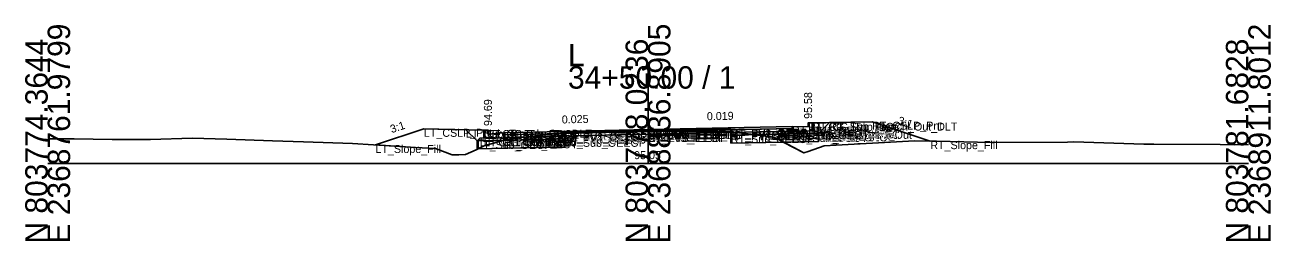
# Model space of a CAD drawing. Extents: x -26 to 8153, y -10 to 9520.
# Drawn here: x 2997.2 to 3152.8, y -9.7 to 17.3 of the extents above; entities that cross this region are included whole.
import ezdxf

# ---------------------------------------------------------------- set-up
doc = ezdxf.new("R2010")
doc.units = 0
for name, color, linetype in [('Exist CMT Pavement', 7, 'Continuous'), ('Exist Cross Section Cell', 7, 'Continuous'), ('Exist XS Center Line Elevation Label', 7, 'Continuous'), ('Exist XS Ground Line', 7, 'Continuous'), ('Prop CMT Conc Surface', 7, 'Continuous'), ('Prop CMT Concrete Structures', 7, 'Continuous'), ('Prop CMT Pvmt Course 1', 7, 'Continuous'), ('Prop CMT Pvmt Course 1 CG', 7, 'Continuous'), ('Prop CMT Pvmt Course 1 Wedge', 7, 'Continuous'), ('Prop CMT Pvmt Course 2', 7, 'Continuous'), ('Prop CMT Pvmt Course 2 Wedge', 7, 'Continuous'), ('Prop CMT Pvmt Course 3', 7, 'Continuous'), ('Prop CMT Pvmt Course 3 Wedge', 7, 'Continuous'), ('Prop CMT Pvmt Surface', 7, 'Continuous'), ('Prop CMT Pvmt Wedge Surface 1', 7, 'Continuous'), ('Prop CMT Pvmt Wedge Surface 2', 7, 'Continuous'), ('Prop CMT Pvmt Wedge Surface 3', 7, 'Continuous'), ('Prop CMT Shallow Undercut', 7, 'Continuous'), ('Prop CMT Shallow Undercut Boundary', 7, 'Continuous'), ('Prop CMT Slope Grass', 7, 'Continuous'), ('Prop CMT Subgrade Earthwork', 7, 'Continuous'), ('Prop XS Earthwork Shape', 7, 'Continuous'), ('Prop XS Hydro Elevations', 7, 'Continuous'), ('Prop XS SE Text', 7, 'Continuous'), ('Prop XS Side Slope Text', 7, 'Continuous'), ('Prop XS Subgrade Earthwork', 7, 'Continuous'), ('Scratch_Level_2', 7, 'Continuous'), ('Scratch_Level_6', 7, 'Continuous')]:
    doc.layers.add(name, color=color, linetype=linetype)

msp = doc.modelspace()

# ---------------------------------------------------------------- linework, layer by layer
at = {"layer": 'Exist CMT Pavement'}
for p, q in [((3064.56, 3.84), (3069.03, 3.94)), ((3069.03, 3.94), (3074.66, 4.05)), ((3074.66, 4.05), (3075, 4.05)), ((3075, 4.05), (3079.34, 4.03)), ((3079.34, 4.03), (3085.35, 3.98))]:
    msp.add_line(p, q, dxfattribs=at)
at = {"layer": 'Exist Cross Section Cell'}
for p, q in [((3075, 0), (3075, 12.16)), ((3000, 0), (3075, 0)), ((3075, 0), (3150, 0))]:
    msp.add_line(p, q, dxfattribs=at)
at = {"layer": 'Exist XS Ground Line'}
for p, q in [((3012.85, 3.02), (3018.06, 3.18)), ((3018.06, 3.18), (3022.4, 3.03)), ((3057.33, 3.04), (3059.89, 3.34)), ((3059.89, 3.34), (3064.56, 3.84)), ((3064.56, 3.84), (3069.03, 3.94)), ((3069.03, 3.94), (3074.66, 4.05)), ((3074.66, 4.05), (3075, 4.05)), ((3075, 4.05), (3079.34, 4.03)), ((3079.34, 4.03), (3085.35, 3.98)), ((3085.35, 3.98), (3090.71, 3.3)), ((3090.71, 3.3), (3091.16, 3.07)), ((3000, 3.08), (3003.3, 3.07)), ((3003.3, 3.07), (3008.05, 2.99)), ((3008.05, 2.99), (3012.85, 3.02)), ((3022.4, 3.03), (3028.08, 2.85)), ((3028.08, 2.85), (3031.94, 2.7)), ((3031.94, 2.7), (3038.09, 2.5)), ((3038.09, 2.5), (3045.94, 2.01)), ((3045.94, 2.01), (3048.44, 1.86)), ((3048.44, 1.86), (3050.53, 1.09)), ((3052.2, 1.12), (3053.53, 1.71)), ((3053.53, 1.71), (3054.63, 2.27)), ((3054.63, 2.27), (3055.75, 2.53)), ((3055.75, 2.53), (3057.33, 3.04)), ((3091.16, 3.07), (3094.48, 1.32)), ((3095.02, 1.51), (3097.01, 2.22)), ((3097.01, 2.22), (3108.31, 2.85)), ((3108.31, 2.85), (3111.06, 2.78)), ((3111.06, 2.78), (3117.86, 2.62)), ((3117.86, 2.62), (3118.19, 2.62)), ((3118.19, 2.62), (3127.4, 2.69)), ((3127.4, 2.69), (3128.2, 2.7)), ((3128.2, 2.7), (3136.95, 2.43)), ((3136.95, 2.43), (3138.21, 2.43)), ((3138.21, 2.43), (3146.49, 2.38)), ((3146.49, 2.38), (3148.23, 2.35)), ((3148.23, 2.35), (3150, 2.36)), ((3050.53, 1.09), (3051.36, 1.1)), ((3051.36, 1.1), (3052.2, 1.12)), ((3094.48, 1.32), (3095.02, 1.51))]:
    msp.add_line(p, q, dxfattribs=at)
at = {"layer": 'Prop CMT Conc Surface'}
for points in [[(3095, 4.58), (3095, 5.08), (3095.5, 5.08)], [(3055, 3.69), (3055, 4.19), (3054.5, 4.19)], [(3057, 3.82), (3055, 3.69)], [(3093, 4.62), (3095, 4.58)]]:
    msp.add_lwpolyline(points, dxfattribs=at)
at = {"layer": 'Prop CMT Concrete Structures'}
for points in [[(3093, 4.62), (3095, 4.58), (3095, 5.08), (3095.5, 5.08)], [(3095.5, 5.08), (3095.5, 4.08), (3093, 4.03)], [(3057, 3.82), (3055, 3.69), (3055, 4.19), (3054.5, 4.19)], [(3054.5, 4.19), (3054.5, 3.17), (3057, 3.23)], [(3057, 3.23), (3057, 3.82)], [(3093, 4.03), (3093, 4.62)]]:
    msp.add_lwpolyline(points, dxfattribs=at)
at = {"layer": 'Prop CMT Pvmt Course 1'}
for points in [[(3075, 4.27), (3057, 3.82)], [(3057, 3.82), (3057, 3.57)], [(3057, 3.57), (3064.56, 3.76)], [(3064.56, 3.88), (3075, 4.14)], [(3064.56, 3.76), (3064.56, 3.88)], [(3075, 4.27), (3093, 4.62)], [(3085.35, 4.34), (3075, 4.14)], [(3075, 4.02), (3075, 4.27)], [(3075, 4.02), (3075, 4.27)], [(3075, 4.14), (3075, 4.02), (3075, 4.02)], [(3075, 4.14), (3075, 4.02), (3075, 4.02)], [(3093, 4.37), (3085.35, 4.22)], [(3085.35, 4.22), (3085.35, 4.34)], [(3093, 4.62), (3093, 4.37)]]:
    msp.add_lwpolyline(points, dxfattribs=at)
at = {"layer": 'Prop CMT Pvmt Course 1 CG'}
for points in [[(3057, 3.23), (3054, 3.16), (3053.66, 2.82)], [(3057, 2.9), (3057, 3.23)], [(3093, 4.03), (3096, 4.09), (3096.32, 3.77)], [(3093, 3.7), (3093, 4.03)], [(3096.32, 3.77), (3093, 3.7)], [(3053.66, 2.82), (3057, 2.9)]]:
    msp.add_lwpolyline(points, dxfattribs=at)
at = {"layer": 'Prop CMT Pvmt Course 1 Wedge'}
for points in [[(3075, 4.14), (3064.56, 3.88)], [(3075, 4.14), (3085.35, 4.34)]]:
    msp.add_lwpolyline(points, dxfattribs=at)
at = {"layer": 'Prop CMT Pvmt Course 2'}
for points in [[(3064.56, 3.76), (3057, 3.57)], [(3057, 3.57), (3057, 3.24)], [(3057, 3.24), (3064.56, 3.43)], [(3064.56, 3.43), (3064.56, 3.76)], [(3085.35, 4.22), (3093, 4.37)], [(3085.35, 3.89), (3085.35, 4.22)], [(3093, 4.04), (3085.35, 3.89)], [(3093, 4.37), (3093, 4.04)]]:
    msp.add_lwpolyline(points, dxfattribs=at)
at = {"layer": 'Prop CMT Pvmt Course 2 Wedge'}
for points in [[(3075, 4.02), (3064.56, 3.76)], [(3075, 4.02), (3085.35, 4.22)]]:
    msp.add_lwpolyline(points, dxfattribs=at)
at = {"layer": 'Prop CMT Pvmt Course 3'}
for points in [[(3064.56, 3.43), (3057, 3.24)], [(3057, 3.24), (3057, 2.9)], [(3064.56, 3.09), (3064.56, 3.43)], [(3085.35, 3.89), (3093, 4.04)], [(3085.35, 3.56), (3085.35, 3.89)], [(3093, 3.7), (3085.35, 3.56)], [(3093, 4.04), (3093, 3.7)], [(3057, 2.9), (3064.56, 3.09)]]:
    msp.add_lwpolyline(points, dxfattribs=at)
at = {"layer": 'Prop CMT Pvmt Course 3 Wedge'}
for points in [[(3075, 3.69), (3064.56, 3.43)], [(3075, 3.69), (3085.35, 3.89)]]:
    msp.add_lwpolyline(points, dxfattribs=at)
at = {"layer": 'Prop CMT Pvmt Surface'}
for points in [[(3075, 4.27), (3057, 3.82)], [(3075, 4.27), (3093, 4.62)]]:
    msp.add_lwpolyline(points, dxfattribs=at)
at = {"layer": 'Prop CMT Pvmt Wedge Surface 1'}
for points in [[(3057, 3.57), (3057, 3.82)], [(3064.56, 3.76), (3057, 3.57)], [(3075, 4.14), (3064.56, 3.88)], [(3064.56, 3.88), (3064.56, 3.76)], [(3075, 4.14), (3085.35, 4.34)], [(3085.35, 4.22), (3093, 4.37)], [(3085.35, 4.34), (3085.35, 4.22)], [(3093, 4.37), (3093, 4.62)]]:
    msp.add_lwpolyline(points, dxfattribs=at)
at = {"layer": 'Prop CMT Pvmt Wedge Surface 2'}
for points in [[(3075, 4.02), (3057, 3.57)], [(3057, 3.57), (3057, 3.82)], [(3075, 4.02), (3093, 4.37)], [(3093, 4.37), (3093, 4.62)]]:
    msp.add_lwpolyline(points, dxfattribs=at)
at = {"layer": 'Prop CMT Pvmt Wedge Surface 3'}
for points in [[(3057, 3.24), (3057, 3.82)], [(3075, 3.69), (3057, 3.24)], [(3075, 3.69), (3093, 4.04)], [(3093, 4.04), (3093, 4.62)]]:
    msp.add_lwpolyline(points, dxfattribs=at)
at = {"layer": 'Prop CMT Shallow Undercut'}
for points in [[(3085.35, 3.56), (3085.35, 2.56), (3091.89, 2.68), (3091.16, 3.07), (3090.71, 3.3), (3088.27, 3.61)], [(3053.75, 1.82), (3054.63, 2.27), (3055.75, 2.53), (3056.89, 2.9), (3064.56, 3.09), (3064.56, 2.09)]]:
    msp.add_lwpolyline(points, close=True, dxfattribs=at)
at = {"layer": 'Prop CMT Shallow Undercut Boundary'}
for p, q in [((3085.35, 3.56), (3096.32, 3.77)), ((3085.35, 3.56), (3085.35, 2.56)), ((3096.32, 3.77), (3096.32, 2.77)), ((3053.66, 2.82), (3064.56, 3.09)), ((3053.66, 2.82), (3053.66, 1.82)), ((3064.56, 2.09), (3053.66, 1.82)), ((3064.56, 3.09), (3064.56, 2.09)), ((3085.35, 2.56), (3096.32, 2.77))]:
    msp.add_line(p, q, dxfattribs=at)
at = {"layer": 'Prop CMT Slope Grass'}
for points in [[(3095.5, 5.08), (3103, 5.23), (3110.27, 2.8)], [(3054.5, 4.19), (3047, 4.34), (3040.95, 2.32)]]:
    msp.add_lwpolyline(points, dxfattribs=at)
at = {"layer": 'Prop CMT Subgrade Earthwork'}
for points in [[(3093, 3.7), (3096.32, 3.77), (3097.67, 5.12)], [(3057, 2.9), (3053.66, 2.82), (3052.25, 4.23)], [(3064.56, 3.09), (3064.58, 3.84)], [(3085.35, 3.56), (3085.34, 3.98)], [(3085.35, 3.56), (3093, 3.7)], [(3064.56, 3.09), (3057, 2.9)]]:
    msp.add_lwpolyline(points, dxfattribs=at)
at = {"layer": 'Prop XS Earthwork Shape'}
for points in [[(3091.89, 2.68), (3094.48, 1.32), (3095.02, 1.51), (3097.01, 2.22), (3108.31, 2.85), (3110.27, 2.8), (3103, 5.23), (3097.67, 5.12), (3096.32, 3.77), (3096.32, 2.77)], [(3053.75, 1.82), (3053.66, 1.82), (3053.66, 2.82), (3052.25, 4.23), (3047, 4.34), (3040.95, 2.32), (3045.94, 2.01), (3048.44, 1.86), (3050.53, 1.09), (3051.36, 1.1), (3052.2, 1.12), (3053.53, 1.71)], [(3056.89, 2.9), (3057.33, 3.04), (3059.89, 3.34), (3064.56, 3.84), (3064.58, 3.84), (3064.56, 3.09), (3057, 2.9)], [(3085.35, 3.98), (3088.27, 3.61), (3085.35, 3.56), (3085.34, 3.98)], [(3088.27, 3.61), (3090.71, 3.3), (3091.16, 3.07), (3091.89, 2.68), (3085.35, 2.56), (3085.35, 3.56)], [(3091.89, 2.68), (3096.32, 2.77), (3096.32, 3.77), (3093, 3.7), (3088.27, 3.61), (3090.71, 3.3), (3091.16, 3.07)], [(3053.75, 1.82), (3054.63, 2.27), (3055.75, 2.53), (3056.89, 2.9), (3053.66, 2.82), (3053.66, 1.82)], [(3053.75, 1.82), (3054.63, 2.27), (3055.75, 2.53), (3056.89, 2.9), (3057, 2.9), (3064.56, 3.09), (3064.56, 2.09)]]:
    msp.add_lwpolyline(points, close=True, dxfattribs=at)
at = {"layer": 'Prop XS Subgrade Earthwork'}
for p, q in [((3096.32, 3.77), (3085.35, 3.56)), ((3053.66, 2.82), (3064.56, 3.09))]:
    msp.add_line(p, q, dxfattribs=at)
at = {"layer": 'Scratch_Level_6'}
for points in [[(3085.35, 3.56), (3085.35, 2.56), (3091.89, 2.68), (3091.16, 3.07), (3090.71, 3.3), (3088.27, 3.61)], [(3053.75, 1.82), (3054.63, 2.27), (3055.75, 2.53), (3056.89, 2.9), (3064.56, 3.09), (3064.56, 2.09)]]:
    msp.add_lwpolyline(points, close=True, dxfattribs=at)

# ---------------------------------------------------------------- texts
at = {"layer": 'Exist Cross Section Cell'}
for s, p in [('E 2368761.9799', (3002.8, -10)), ('E 2368836.8905', (3077.8, -10)), ('E 2368911.8012', (3152.8, -10)), ('N 803774.3644', (3000, -10)), ('N 803778.0236', (3075, -10)), ('N 803781.6828', (3150, -10))]:
    msp.add_text(s, height=2.8, rotation=90, dxfattribs=at).set_placement(p)
for s, p in [('L', (3065, 12.16)), ('34+50.00 / 1', (3065, 9.36))]:
    msp.add_text(s, height=2.8, dxfattribs=at).set_placement(p)
at = {"layer": 'Exist XS Center Line Elevation Label'}
msp.add_text('95.05', height=1, dxfattribs=at).set_placement((3073.27, 0.55))
at = {"layer": 'Prop XS Hydro Elevations'}
for s, p in [('94.69', (3055.5, 4.69)), ('95.58', (3095.5, 5.58))]:
    msp.add_text(s, height=1, rotation=90, dxfattribs=at).set_placement(p)
at = {"layer": 'Prop XS SE Text'}
for s, rotation, p in [('0.019', 1.1061, (3082.36, 5.41)), ('0.025', 1.4401, (3064.24, 5))]:
    msp.add_text(s, height=1, rotation=rotation, dxfattribs=at).set_placement(p)
at = {"layer": 'Prop XS Side Slope Text'}
for rotation, p in [(18.4349, (3042.98, 3.79)), (341.5651, (3106.12, 4.98))]:
    msp.add_text('3:1', height=1, rotation=rotation, dxfattribs=at).set_placement(p)
at = {"layer": 'Scratch_Level_2'}
for s, p in [('RT_CG_Top_Face', (3095, 4.08)), ('RT_CG_Top_BOC', (3095.5, 4.08)), ('RT_Sub_Trench_Out_DLT', (3097.67, 4.12)), ('RT_CSLP_Pnt', (3103, 4.23)), ('LT_CSLP_Pnt', (3047, 3.34)), ('LT_Sub_Trench_Out_DLT', (3052.25, 3.23)), ('LT_CG1_Shelf_Out', (3054, 2.16)), ('LT_CG_Top_BOC', (3054.5, 3.19)), ('LT_CG_Bot_BOC', (3054.5, 2.17)), ('LT_CG_Top_Face', (3055, 3.19)), ('LT_CG_Top_Gut', (3055, 2.69)), ('LT_PV1_OEOT', (3057, 2.82)), ('LT_PV2_OEOT', (3057, 2.57)), ('LT_PV3_OEOT', (3057, 2.24)), ('LT_CG_Bot_IE', (3057, 2.23)), ('LT_PV1_OEEOP', (3064.56, 2.88)), ('LT_PV_OEEOP_EG', (3064.56, 2.84)), ('LT_PV2_OEEOP', (3064.56, 2.76)), ('LT_PV3_OEEOP', (3064.56, 2.43)), ('LT_Sub_OEEOP', (3064.56, 2.09)), ('LT_PV_Sub_Tie_Out', (3064.58, 2.84)), ('PV1_PGL', (3075, 3.27)), ('RT_PV1_IEEOP', (3075, 3.14)), ('LT_PV1_IEEOP', (3075, 3.14)), ('RT_PV_IEEOP_EG', (3075, 3.05)), ('LT_PV_IEEOP_EG', (3075, 3.05)), ('RT_PV2_IEEOP', (3075, 3.02)), ('LT_PV2_IEEOP', (3075, 3.02)), ('PV2_PGL', (3075, 3.02)), ('RT_PV3_IEEOP', (3075, 2.69)), ('LT_PV3_IEEOP', (3075, 2.69)), ('RT_PV_Sub_Tie_Out', (3085.34, 2.98)), ('RT_PV1_OEEOP', (3085.35, 3.34)), ('RT_PV2_OEEOP', (3085.35, 3.22)), ('RT_PV_OEEOP_EG', (3085.35, 2.98)), ('RT_PV3_OEEOP', (3085.35, 2.89)), ('RT_Sub_OEEOP', (3085.35, 2.56)), ('RT_PV1_OEOT', (3093, 3.62)), ('RT_PV2_OEOT', (3093, 3.37)), ('RT_PV3_OEOT', (3093, 3.04)), ('RT_CG_Bot_IE', (3093, 3.03)), ('RT_Sub_OEOT', (3093, 2.7)), ('RT_CG_Top_Gut', (3095, 3.58)), ('RT_CG_Bot_BOC', (3095.5, 3.08)), ('RT_CG1_Shelf_Out', (3096, 3.09)), ('RT_Sub_OEOP', (3096.32, 2.77)), ('LT_Slope_Fill', (3040.95, 1.32)), ('LT_Sub_OEOP', (3053.66, 1.82)), ('LT_Sub_OEOT', (3057, 1.9)), ('RT_Slope_Fill', (3110.27, 1.8))]:
    msp.add_text(s, height=1, dxfattribs=at).set_placement(p)

doc.saveas('drawing.dxf')
